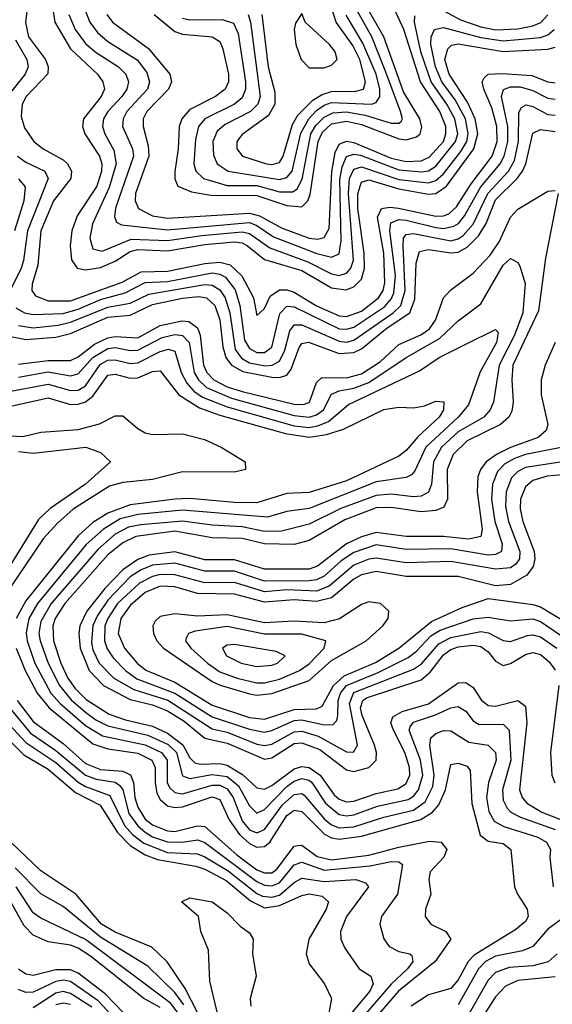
# Model space of a CAD drawing. Header units: inches. Extents: x 990535 to 1117859, y 769386 to 892122.
# Tile 822 of 1056: x 1045373 to 1046802, y 872375 to 875016. Entities that reach past the tile are written whole.
import ezdxf

# ---------------------------------------------------------------- set-up
doc = ezdxf.new("R2010")
doc.units = ezdxf.units.IN
doc.header["$MEASUREMENT"] = 0
doc.layers.add('B0847', color=7, linetype='Continuous')

msp = doc.modelspace()

# ---------------------------------------------------------------- linework, layer by layer
at = {"layer": 'B0847', "color": 5}
for points, elevation in [([(1045405.6, 875150), (1045388.8, 875008.8), (1045396.8, 874970), (1045442.8, 874910), (1045450.3, 874890), (1045448.7, 874871.3), (1045390.7, 874810), (1045380.2, 874790), (1045377, 874757), (1045386.7, 874726.7), (1045411.5, 874690), (1045436.4, 874670), (1045490, 874640.2), (1045501.9, 874630), (1045512.8, 874610), (1045510.7, 874590), (1045464.2, 874530), (1045430.6, 874450), (1045422.3, 874357.7), (1045407.1, 874307.1), (1045406.1, 874290), (1045415.9, 874275.9), (1045450, 874262.2), (1045510, 874261.8), (1045648.2, 874311.8), (1045699.7, 874340.3), (1045770, 874341.3), (1045870, 874362.7), (1045910, 874365.9), (1045938.3, 874358.3), (1045968.9, 874328.9), (1046000.7, 874270), (1046010, 874223), (1046030, 874241.5), (1046045.3, 874274.7), (1046070, 874291.6), (1046090, 874292.1), (1046110, 874285.8), (1046170, 874248.5), (1046230, 874221.8), (1046250, 874220.5), (1046290, 874234.7), (1046336.3, 874270), (1046348.2, 874290), (1046353.3, 874310), (1046350.2, 874390), (1046333.5, 874486.5), (1046343.8, 874510), (1046366.3, 874513.7), (1046389.2, 874510.8), (1046490, 874489), (1046510, 874489.9), (1046524.2, 874495.8), (1046545.3, 874514.7), (1046584, 874576), (1046641.1, 874650), (1046654.4, 874690), (1046653.3, 874730), (1046640.2, 874780.2), (1046618.5, 874830), (1046614.2, 874850), (1046619.6, 874860.4), (1046630, 874870), (1046667.7, 874872.3), (1046746.9, 874866.9), (1046790, 874849.6), (1046810, 874847.4)], 3280), ([(1045461.5, 875050), (1045467.6, 875010), (1045510, 874938.4), (1045582.3, 874870), (1045596.9, 874850), (1045600.6, 874830), (1045592.1, 874810), (1045544.4, 874750), (1045541.6, 874730), (1045548, 874710), (1045587.7, 874650), (1045593.6, 874630), (1045593.3, 874610), (1045580.8, 874570), (1045527.8, 874490), (1045513.3, 874450), (1045509.3, 874410), (1045512, 874372), (1045527.5, 874350), (1045550, 874345.2), (1045590, 874352), (1045630, 874368.7), (1045670, 874394.5), (1045690, 874399.9), (1045770, 874396.1), (1045870, 874413.7), (1045950, 874420.1), (1045970, 874417.4), (1045984.1, 874410), (1046030, 874372.8), (1046130, 874343.1), (1046210, 874296.9), (1046247.9, 874292.1), (1046270, 874299.9), (1046290, 874320.1), (1046298, 874350), (1046297.1, 874390), (1046280.4, 874510), (1046280.9, 874550), (1046290, 874580.1), (1046310, 874586.9), (1046390, 874562.4), (1046470, 874548.5), (1046490, 874550.4), (1046517.9, 874570), (1046591.8, 874670), (1046602, 874710), (1046595.4, 874750), (1046574.9, 874794.9), (1046525, 874870), (1046514.2, 874910), (1046521.7, 874938.2), (1046531.9, 874948.1), (1046550, 874951.7), (1046670, 874930.9), (1046790, 874936.9), (1046810, 874943.1)], 3320), ([(1045545.9, 875050), (1045561.9, 875010), (1045582.1, 874982.1), (1045610, 874957.6), (1045688.4, 874908.4), (1045714.4, 874874.3), (1045721.8, 874850), (1045716.1, 874830), (1045661.3, 874770), (1045650.8, 874750), (1045649.5, 874730), (1045676.1, 874670), (1045678.7, 874650), (1045630.7, 874510.7), (1045627.9, 874487.9), (1045633, 874473), (1045646.2, 874466.2), (1045770, 874452.4), (1045990, 874472.1), (1046010, 874464.6), (1046054.2, 874434.2), (1046170.5, 874389.5), (1046210, 874379.1), (1046230, 874388), (1046236.2, 874423.8), (1046232.4, 874587.6), (1046238.5, 874621.5), (1046250, 874649.7), (1046270, 874655.9), (1046287.3, 874652.7), (1046390, 874613.3), (1046452.1, 874607.9), (1046470, 874611.2), (1046490, 874623.5), (1046542.5, 874690), (1046548.4, 874710), (1046540.2, 874750), (1046519.2, 874790), (1046477, 874850), (1046449.7, 874930), (1046432.5, 875010), (1046433.2, 875026.8)], 3360), ([(1045607.4, 875030), (1045622.3, 875010), (1045718.8, 874938.8), (1045776.4, 874870), (1045780.7, 874850), (1045772.3, 874830), (1045714.3, 874770), (1045704.8, 874750), (1045704.4, 874730), (1045718.4, 874678.4), (1045719.9, 874650), (1045684, 874550), (1045683.4, 874530), (1045692.3, 874510), (1045730, 874490), (1045770, 874484.2), (1045990, 874497.7), (1046016.8, 874490), (1046077.1, 874457.1), (1046150, 874430.4), (1046172.4, 874427.6), (1046190, 874431.7), (1046203.5, 874456.5), (1046211, 874608.9), (1046219.6, 874660.4), (1046230, 874682.3), (1046250, 874690.9), (1046270, 874687.1), (1046370, 874645.3), (1046410, 874636.2), (1046450, 874638.1), (1046472.1, 874647.9), (1046509.8, 874690), (1046516.7, 874710), (1046516.3, 874730), (1046500.7, 874770), (1046448.7, 874850), (1046403.9, 874990), (1046376.5, 875050)], 3380), ([(1045733.9, 875030), (1045790, 874984.9), (1045810, 874977.3), (1045890, 874970.6), (1045910, 874958.1), (1045918.4, 874938.4), (1045933.7, 874870), (1045933.7, 874850), (1045924.3, 874830), (1045899.1, 874810), (1045830, 874775.7), (1045808, 874750), (1045801.6, 874730), (1045798.9, 874670), (1045789.3, 874609.3), (1045789.6, 874589.6), (1045797.5, 874570), (1045834.3, 874554.3), (1045885.8, 874545.8), (1046010, 874545.1), (1046090, 874517.6), (1046130, 874514.5), (1046146.2, 874530), (1046152.5, 874547.5), (1046173.9, 874690), (1046185.4, 874714.6), (1046210, 874737.1), (1046250, 874744.5), (1046290, 874735), (1046390, 874697), (1046410, 874694.3), (1046437.8, 874702.2), (1046447.5, 874710), (1046452.3, 874727.7), (1046447.2, 874750), (1046403.2, 874823.2), (1046350.2, 874970.2), (1046304.9, 875050)], 3420), ([(1045810, 875020.8), (1045830, 875015.9), (1045916.8, 875016.8), (1045947.2, 875007.2), (1045959.2, 874979.2), (1045979.1, 874850), (1045979.6, 874830), (1045970, 874806.8), (1045949.7, 874790), (1045869.9, 874750.1), (1045853.1, 874730), (1045844.8, 874695.2), (1045840.7, 874630), (1045845.7, 874610), (1045866.8, 874590), (1045930, 874571.6), (1046010, 874571.2), (1046070, 874554.9), (1046105.7, 874554.3), (1046117.4, 874562.6), (1046131.3, 874588.7), (1046154.4, 874710), (1046167.5, 874732.5), (1046190, 874755), (1046213.4, 874766.6), (1046250, 874769.2), (1046300.1, 874760.1), (1046370, 874739.1), (1046390, 874739), (1046396.5, 874743.5), (1046400.3, 874750), (1046394.5, 874770), (1046355.7, 874875.7), (1046318.1, 874970), (1046273.2, 875050)], 3440), ([(1046023.4, 875030), (1046040.1, 874890), (1046057.8, 874822.2), (1046057.8, 874790), (1046040.5, 874759.5), (1045970, 874708.3), (1045956.1, 874690), (1045955.5, 874670), (1045971.4, 874650), (1046035.2, 874630), (1046050, 874627.5), (1046070, 874633.5), (1046079.8, 874650), (1046104.9, 874735.1), (1046119.7, 874760.3), (1046159.7, 874800.3), (1046184.6, 874815.4), (1046210, 874823.8), (1046275.5, 874824.5), (1046295.5, 874830), (1046301.3, 874850), (1046285.6, 874910), (1046267.2, 874947.2), (1046222.5, 875010), (1046209.4, 875049.4)], 3480), ([(1046490, 875051.7), (1046555.7, 875015.7), (1046610, 874997.3), (1046650.4, 874989.6), (1046710, 874991.8), (1046750, 874999.7), (1046771, 875009), (1046790, 875029.1)], 3360), ([(1045505.7, 875030), (1045522.2, 874990), (1045550, 874952.2), (1045575.6, 874930), (1045638.1, 874890), (1045657.9, 874870), (1045665.7, 874850), (1045661.2, 874830), (1045647.7, 874810), (1045610.1, 874770), (1045597.9, 874750), (1045595.6, 874730), (1045601.5, 874710), (1045626.1, 874666.1), (1045631.9, 874630), (1045613.9, 874566.1), (1045568.7, 874468.7), (1045561.6, 874430), (1045570, 874401.6), (1045595, 874395), (1045672.3, 874427.7), (1045770, 874423.7), (1045862.4, 874437.6), (1045970, 874447.2), (1045990, 874443), (1046044.1, 874404.1), (1046146.7, 874366.7), (1046210, 874334.7), (1046230, 874330), (1046250, 874336.4), (1046261.6, 874350), (1046268.6, 874371.4), (1046255.2, 874550), (1046258.3, 874590), (1046270, 874615), (1046290, 874621.9), (1046390, 874587.7), (1046470, 874578.9), (1046490, 874584.8), (1046510, 874603), (1046557.1, 874662.9), (1046572.4, 874690), (1046576.6, 874710), (1046569, 874750), (1046541.5, 874801.5), (1046506.1, 874850), (1046488.5, 874890), (1046476.2, 874950), (1046476.9, 874970), (1046486, 874990), (1046510, 874995.3), (1046610, 874969), (1046670, 874959.3), (1046770, 874969), (1046790, 874976.1), (1046807.2, 874990)], 3340), ([(1045985.9, 875030), (1045992.8, 875010), (1046018.6, 874810), (1046011.9, 874790), (1045992.3, 874770), (1045924.5, 874735.5), (1045903, 874717), (1045891.4, 874690), (1045893.1, 874653.1), (1045903.5, 874630), (1045933, 874610), (1046070, 874587.7), (1046090, 874592.7), (1046104, 874610), (1046127.8, 874712.2), (1046149, 874750), (1046170, 874772.5), (1046190, 874786.9), (1046210, 874794.3), (1046317.2, 874790), (1046330, 874794.3), (1046339.6, 874810), (1046339.7, 874830), (1046329.2, 874870), (1046293.5, 874953.5), (1046248.8, 875028.8)], 3460), ([(1045362.1, 874962.1), (1045392.7, 874910), (1045396.5, 874890), (1045388.5, 874870), (1045323.9, 874790)], 3260), ([(1045363.1, 874243.1), (1045386.1, 874230), (1045410, 874225.1), (1045490, 874228.4), (1045530, 874239.6), (1045590, 874265.5), (1045656.4, 874283.6), (1045710, 874310.9), (1045770, 874314.3), (1045890, 874337.1), (1045910, 874334), (1045925.4, 874325.4), (1045951.5, 874291.5), (1045964.3, 874250), (1045976.6, 874156.6), (1045990, 874134), (1046010, 874123.6), (1046030, 874123.3), (1046050, 874137.8), (1046071.4, 874228.6), (1046090, 874248), (1046110, 874246.1), (1046230, 874187.3), (1046250, 874186), (1046270, 874191.6), (1046353.1, 874246.9), (1046371.2, 874268.8), (1046376.7, 874283.3), (1046381.4, 874330), (1046366.7, 874450), (1046369, 874471), (1046390, 874480.1), (1046410, 874478.9), (1046490, 874458.7), (1046510, 874456.5), (1046537.6, 874462.4), (1046550.1, 874469.9), (1046566.5, 874490), (1046610, 874568.4), (1046662.4, 874630), (1046673.2, 874650), (1046682.9, 874690), (1046682.4, 874730), (1046666.2, 874810), (1046671.3, 874828.7), (1046690, 874836.2), (1046715.9, 874835.9), (1046750, 874826.8), (1046790, 874805.9), (1046810, 874803.5)], 3260), ([(1045370, 874196), (1045409.9, 874189.9), (1045476.5, 874196.5), (1045510, 874204.5), (1045610, 874245.1), (1045670, 874256), (1045720.1, 874279.9), (1045870, 874306.2), (1045890, 874303.8), (1045910, 874291.9), (1045924.8, 874270), (1045936.8, 874230), (1045951.4, 874131.4), (1045968.1, 874108.1), (1045990, 874096), (1046032, 874088), (1046050.7, 874089.3), (1046070, 874100.3), (1046084.6, 874130), (1046097.9, 874182.1), (1046110, 874197.7), (1046130, 874197.9), (1046230, 874153.7), (1046250, 874151.7), (1046270, 874157), (1046375.2, 874230), (1046395.5, 874250), (1046407.2, 874290), (1046401.9, 874410), (1046403.2, 874430), (1046410, 874440.2), (1046430, 874443.2), (1046530, 874423.4), (1046550, 874428.2), (1046562.9, 874437.1), (1046590, 874467.4), (1046628.9, 874550), (1046684.5, 874610), (1046701.1, 874638.9), (1046711.3, 874690), (1046712.5, 874767.5), (1046719.3, 874780.7), (1046731.9, 874788.1), (1046750, 874783.5), (1046790, 874762), (1046810, 874759.9)], 3240), ([(1045350, 874166.5), (1045390, 874158.6), (1045470, 874164.5), (1045510, 874174.5), (1045610, 874218.1), (1045670, 874223.6), (1045730, 874251.9), (1045810, 874269.2), (1045853.7, 874273.7), (1045874.2, 874270), (1045896.9, 874250), (1045910, 874211.6), (1045918.6, 874138.6), (1045926.6, 874110), (1045941.8, 874090), (1045972.3, 874072.3), (1046050, 874057.1), (1046070, 874056.7), (1046090, 874063), (1046101.5, 874078.5), (1046123, 874137), (1046130, 874147.3), (1046148.3, 874151.7), (1046230, 874120.9), (1046270, 874123.1), (1046290, 874133), (1046359.1, 874190), (1046420.3, 874230), (1046433.3, 874266.7), (1046437.2, 874362.8), (1046445.9, 874394.1), (1046470, 874399.9), (1046530, 874390.7), (1046550, 874392.8), (1046574, 874406), (1046603.7, 874436.3), (1046624.5, 874470), (1046650, 874532.7), (1046707.5, 874590), (1046721.9, 874610), (1046731, 874630), (1046750, 874712.4), (1046770, 874721.8), (1046810, 874716.5)], 3220), ([(1045367.6, 874650), (1045390, 874634.3), (1045440.9, 874610), (1045450.1, 874590), (1045394, 874450), (1045384.1, 874370), (1045377.8, 874350), (1045347.8, 874290)], 3260), ([(1045370, 874589.4), (1045387.9, 874567.9), (1045384.6, 874530), (1045359.8, 874450)], 3240), ([(1045370, 874092.3), (1045450, 874102), (1045510, 874101.7), (1045530, 874111.9), (1045573.8, 874146.2), (1045610, 874163), (1045630, 874166.5), (1045690, 874163.3), (1045750, 874195.8), (1045808.4, 874208.4), (1045826.8, 874206.8), (1045850, 874190), (1045857.3, 874170), (1045866.6, 874090), (1045875.5, 874070), (1045894.4, 874050), (1045930, 874031.6), (1045970, 874019.2), (1046110, 873984.5), (1046135.8, 873984.2), (1046150.8, 873990), (1046170, 874043.1), (1046183.8, 874056.2), (1046250, 874055.9), (1046290, 874066), (1046340.9, 874099.1), (1046390, 874144.9), (1046449.4, 874170.6), (1046472.7, 874187.3), (1046488.9, 874210), (1046510.2, 874269.8), (1046529.4, 874290.6), (1046590, 874336.7), (1046635.7, 874384.3), (1046659.4, 874420.6), (1046690, 874486.6), (1046710, 874508.3), (1046790, 874556.4), (1046810, 874558.5)], 3180), ([(1046817.6, 874550), (1046783.8, 874376.2), (1046764.8, 874235.2), (1046696, 874090), (1046693.1, 874050), (1046697.1, 873990), (1046693.5, 873966.5), (1046685.1, 873950), (1046663.4, 873930), (1046573.7, 873886.3), (1046535.8, 873850), (1046519.8, 873810), (1046521.3, 873730), (1046511.1, 873708.9), (1046490, 873699.7), (1046450, 873696), (1046370, 873707.8), (1046330, 873706.8), (1046245.2, 873674.8), (1046150, 873619.1), (1046110, 873608.6), (1046030.2, 873609.8), (1045970, 873624.1), (1045890, 873626.7), (1045790, 873644), (1045685, 873630), (1045650, 873613), (1045610, 873580.9), (1045494.7, 873450), (1045468.8, 873410), (1045462.4, 873390), (1045463.9, 873350), (1045483.8, 873290), (1045502.4, 873250), (1045522, 873222), (1045552.2, 873192.2), (1045613.3, 873153.3), (1045657.7, 873137.7), (1045730, 873121.5), (1045770, 873102.6), (1045811.2, 873071.2), (1045830, 873036.3), (1045842.9, 873022.9), (1045858.7, 873018.7), (1045910, 873020.9), (1045930, 873016), (1045971.2, 872991.2), (1046010, 872955.3), (1046030, 872951.9), (1046050, 872961.7), (1046110, 873006.3), (1046130, 873012.7), (1046150, 873010.6), (1046179.6, 872990), (1046217, 872937), (1046230, 872925.6), (1046250, 872918.4), (1046270, 872919.8), (1046330, 872940.8), (1046387.5, 872952.5), (1046410, 872967), (1046419.7, 872990), (1046419.1, 873010), (1046406.7, 873050), (1046375.7, 873110), (1046369.1, 873130), (1046374.2, 873145.8), (1046399.4, 873160.6), (1046470, 873181.1), (1046550, 873237.1), (1046570, 873238.3), (1046590, 873224.4), (1046611.7, 873191.7), (1046630, 873176.2), (1046650, 873174.6), (1046710, 873189.7), (1046730, 873174.3), (1046734.1, 873130), (1046714.5, 872950), (1046720.8, 872930), (1046734.2, 872914.2), (1046774.4, 872890), (1046870, 872852.9)], 3180), ([(1045370, 874057.6), (1045450, 874071.9), (1045510, 874061.2), (1045530, 874066.6), (1045570, 874110.4), (1045610, 874134.7), (1045630, 874136.8), (1045670, 874129.2), (1045690, 874130.2), (1045756, 874164), (1045790, 874171.6), (1045804.2, 874170), (1045810, 874169), (1045827.7, 874150), (1045841.8, 874070), (1045853.1, 874050), (1045874.3, 874030), (1045941.2, 874001.2), (1046110, 873954.3), (1046150.3, 873949.7), (1046170, 873955.9), (1046188.6, 873970), (1046210, 874012.2), (1046230, 874021), (1046270, 874027.5), (1046310, 874043.1), (1046410.3, 874110), (1046499.2, 874160.8), (1046550, 874208.8), (1046610, 874254.5), (1046670, 874358.1), (1046690, 874375.8), (1046710, 874364.7), (1046715, 874355), (1046729, 874309), (1046722.9, 874230), (1046701.1, 874170), (1046659.3, 874090), (1046644.4, 873990), (1046635.7, 873970), (1046618.5, 873950), (1046550, 873910.7), (1046505, 873870), (1046483.1, 873830), (1046477.8, 873770), (1046470, 873748.8), (1046450, 873738.2), (1046430, 873736.4), (1046370, 873743.9), (1046330, 873740.3), (1046234.7, 873705.3), (1046150, 873663.1), (1046075.6, 873644.4), (1046030, 873643.5), (1045970, 873655.7), (1045890, 873660), (1045810, 873671.4), (1045698.4, 873661.6), (1045665.4, 873654.6), (1045630, 873635.8), (1045583.9, 873596.1), (1045457.7, 873450), (1045430, 873401.6), (1045425.2, 873370), (1045428.1, 873350), (1045450, 873290.1), (1045480.1, 873230), (1045511.6, 873191.6), (1045550, 873158.2), (1045577.8, 873137.8), (1045610, 873122.3), (1045717, 873097), (1045771.9, 873071.9), (1045794.4, 873050), (1045810, 872987.6), (1045830, 872980.9), (1045890, 872991.8), (1045930, 872985.8), (1045960.8, 872960.8), (1045990, 872907.4), (1046010, 872887.9), (1046030, 872897.7), (1046090, 872959.6), (1046110, 872973.9), (1046130, 872980.8), (1046150, 872976.1), (1046157, 872970), (1046194.1, 872914.1), (1046230, 872884.3), (1046250, 872880.6), (1046270, 872883.2), (1046333.4, 872906.6), (1046415.3, 872924.7), (1046430, 872933.5), (1046443.6, 872950), (1046454.5, 872990), (1046448.6, 873030), (1046417.9, 873110), (1046421.1, 873118.9), (1046430, 873131.6), (1046488.8, 873151.2), (1046530, 873170.3), (1046550, 873173.5), (1046570, 873161), (1046590, 873135), (1046605.5, 873125.5), (1046670, 873126.2), (1046686.2, 873110), (1046690.5, 873030), (1046668.1, 872950), (1046670, 872922.9), (1046680.8, 872900.8), (1046690.9, 872890), (1046716.7, 872876.7), (1046810, 872843.5)], 3160), ([(1045350, 874019.8), (1045450, 874038.4), (1045510, 874022), (1045530, 874022.8), (1045550, 874034.3), (1045589, 874091), (1045610, 874103.4), (1045630, 874104.1), (1045670, 874093.9), (1045690, 874095.9), (1045750, 874126), (1045772.3, 874132.2), (1045790, 874127.3), (1045806.8, 874070), (1045821.4, 874041.4), (1045840.2, 874020.2), (1045863.8, 874003.8), (1045930, 873977.6), (1046110, 873926.7), (1046150, 873922.5), (1046173.6, 873926.4), (1046202, 873938), (1046255.8, 873984.2), (1046445.6, 874074.4), (1046498.2, 874110), (1046570, 874146.3), (1046650, 874185.6), (1046657.1, 874177.1), (1046652.6, 874150), (1046608.5, 874071.5), (1046577.2, 873982.8), (1046549.4, 873950), (1046463, 873870), (1046433.7, 873806.3), (1046424.3, 873795.7), (1046410, 873788.5), (1046330, 873776.2), (1046150, 873704.9), (1046090, 873697.3), (1046037.9, 873682.1), (1045810, 873700.8), (1045690, 873688.6), (1045643.1, 873676.9), (1045598.4, 873650), (1045552, 873608), (1045420.9, 873450), (1045397.6, 873410), (1045391.1, 873371.1), (1045393.2, 873350), (1045414.3, 873290), (1045456.8, 873210), (1045481.6, 873181.6), (1045550, 873122.6), (1045595.4, 873095.4), (1045710, 873071.3), (1045754.2, 873050), (1045768.9, 873030), (1045769, 872969), (1045775.8, 872955.8), (1045790, 872943.2), (1045810, 872939.9), (1045890, 872963.2), (1045910, 872962.4), (1045930, 872952.7), (1045945.9, 872930), (1045970, 872866.8), (1045990, 872843.3), (1046010, 872835.3), (1046030, 872843.6), (1046078.1, 872910), (1046110, 872938), (1046130, 872940.4), (1046136.1, 872936.1), (1046191.4, 872871.4), (1046210, 872856.5), (1046230, 872848.6), (1046270, 872850.7), (1046350, 872877.3), (1046430, 872895.3), (1046461.5, 872918.5), (1046481.2, 872958.8), (1046485.3, 872990), (1046473.9, 873070), (1046476.3, 873090), (1046490, 873101.7), (1046510, 873109), (1046530, 873108.9), (1046578.5, 873078.5), (1046630.3, 873070.3), (1046650, 873050.1), (1046651.9, 873030), (1046631.3, 872970), (1046625.4, 872930), (1046632.2, 872892.2), (1046646.3, 872866.3), (1046671.9, 872851.9), (1046763.2, 872823.2), (1046786.9, 872810), (1046797.4, 872790), (1046795.3, 872770), (1046804.7, 872690)], 3140), ([(1046809.6, 874150), (1046782.8, 874090), (1046771.8, 874050), (1046772.1, 874010), (1046789.8, 873930.2), (1046785.4, 873914.6), (1046764.3, 873895.7), (1046690, 873869.1), (1046652, 873850), (1046624.7, 873830), (1046609.8, 873810), (1046602.7, 873790), (1046600.1, 873750), (1046614.1, 873650), (1046610.2, 873629.8), (1046577.1, 873622.9), (1046510, 873629.8), (1046410, 873630), (1046330, 873641), (1046290, 873629.1), (1046250.2, 873609.8), (1046172.1, 873550), (1046150, 873542.4), (1046030, 873542.3), (1045950, 873567.1), (1045870, 873567.4), (1045790, 873588.9), (1045720.4, 873579.6), (1045690, 873568.4), (1045650, 873540.4), (1045601.6, 873490), (1045553.9, 873430), (1045534.9, 873390), (1045531.9, 873370), (1045535.4, 873330), (1045560, 873270), (1045598.7, 873230), (1045670, 873192.7), (1045730, 873178.1), (1045770, 873161.9), (1045814.3, 873134.3), (1045870, 873088.6), (1045930, 873075.4), (1046030, 873032.6), (1046050, 873036), (1046110, 873074.2), (1046130, 873076.4), (1046178.6, 873058.6), (1046250, 873003.8), (1046270, 872999.6), (1046310, 873010), (1046330, 873030.1), (1046330.8, 873050), (1046325.4, 873070), (1046292.1, 873150), (1046287.8, 873170), (1046294.2, 873190), (1046303.3, 873196.7), (1046450, 873245.8), (1046474.2, 873265.8), (1046510, 873312), (1046530, 873326.6), (1046550, 873333.6), (1046590, 873338.3), (1046610, 873334.6), (1046630, 873320.6), (1046650, 873295.4), (1046670, 873284), (1046690, 873289.3), (1046730, 873313.1), (1046750, 873318.4), (1046770, 873313.4), (1046793.7, 873293.7), (1046810, 873271.3)], 3220), ([(1045350, 873979.7), (1045450, 874001.6), (1045510, 873984.2), (1045530, 873984.6), (1045550, 873991.2), (1045570, 874006), (1045610, 874062.8), (1045630, 874065.6), (1045670, 874054.9), (1045690, 874055.9), (1045730, 874072.6), (1045750, 874074), (1045800.1, 874010), (1045855.5, 873975.5), (1045910, 873955.2), (1046086.4, 873906.4), (1046150, 873896.8), (1046196.3, 873903.7), (1046241.7, 873918.3), (1046350, 873971), (1046390, 873976.8), (1046430, 873974.7), (1046459.6, 873980.4), (1046490, 873993.3), (1046511, 873991), (1046510.1, 873970), (1046498.7, 873950), (1046442.2, 873897.8), (1046410, 873861), (1046390, 873845.8), (1046250, 873779.3), (1046150, 873748), (1046090, 873745.6), (1046010, 873720.2), (1045950, 873721.1), (1045830, 873732.1), (1045790.5, 873730.5), (1045670, 873714.5), (1045610, 873692.8), (1045570, 873667.9), (1045530, 873631.5), (1045390, 873457.1), (1045364, 873410)], 3120), ([(1045350, 873899.9), (1045381.5, 873898.5), (1045430, 873909.8), (1045530, 873916.7), (1045587.5, 873932.5), (1045630, 873953.7), (1045650, 873954), (1045690, 873919.8), (1045710, 873908.4), (1045730, 873903.4), (1045810, 873904.9), (1045868.9, 873890), (1045914.3, 873870), (1045978.3, 873830), (1045979, 873810), (1045950, 873802.5), (1045810, 873803), (1045730, 873782.8), (1045650, 873775), (1045614.8, 873765.2), (1045517, 873703), (1045474.7, 873665.3), (1045436.8, 873623.2), (1045318.1, 873450)], 3080), ([(1045370, 873857.6), (1045410, 873853.3), (1045550.6, 873870), (1045590, 873855.4), (1045616.9, 873830), (1045550.4, 873770), (1045455.3, 873704.7), (1045424.2, 873675.8), (1045286.4, 873453.6)], 3060), ([(1046830, 873870), (1046730, 873850), (1046700.4, 873839.6), (1046675.1, 873824.9), (1046655.4, 873804.6), (1046641.3, 873770), (1046638.8, 873730), (1046648.1, 873670), (1046667.5, 873610), (1046665.4, 873590), (1046650, 873581.2), (1046630, 873580.1), (1046530, 873596.4), (1046410, 873594.9), (1046330, 873607.1), (1046270, 873586.9), (1046235.7, 873564.3), (1046190, 873523.5), (1046170, 873513.7), (1046150, 873510.6), (1046030, 873510.3), (1045950, 873537), (1045870, 873536.6), (1045790, 873558.5), (1045730, 873553.2), (1045699.2, 873540.8), (1045670, 873521.4), (1045610, 873459.3), (1045581.8, 873418.2), (1045569.3, 873390.7), (1045565.8, 873345.8), (1045570, 873325.6), (1045586.8, 873290), (1045626.1, 873250), (1045679.5, 873219.5), (1045770.6, 873190.6), (1045890, 873113.7), (1045930, 873105.4), (1046010, 873073.1), (1046030, 873069.5), (1046050, 873073), (1046110, 873106.2), (1046130, 873107.7), (1046174.2, 873094.2), (1046250, 873052), (1046268.6, 873051.4), (1046279.8, 873070), (1046257.9, 873182.1), (1046270, 873211.5), (1046430, 873273.6), (1046451.4, 873288.6), (1046497.9, 873342.1), (1046530, 873359.3), (1046610, 873374.7), (1046631.3, 873371.3), (1046670, 873351.3), (1046690, 873348.2), (1046735.5, 873364.5), (1046750, 873366.4), (1046770, 873360.7), (1046814.4, 873330)], 3240), ([(1046882.1, 873837.9), (1046730, 873815), (1046710, 873804.7), (1046692.7, 873787.3), (1046678, 873750), (1046676.3, 873710), (1046684.5, 873670), (1046715, 873590), (1046714.3, 873570), (1046704.4, 873555.6), (1046690, 873546.1), (1046650, 873542.2), (1046530, 873562.8), (1046410, 873558.9), (1046330, 873571.6), (1046310, 873568.7), (1046270, 873552.7), (1046203.5, 873496.5), (1046170, 873483.2), (1046090, 873486.8), (1046030, 873481.3), (1045950, 873506.2), (1045870, 873505.5), (1045790, 873527), (1045750, 873527.7), (1045730, 873522.8), (1045695.2, 873504.8), (1045636, 873450), (1045609.8, 873410.2), (1045602.3, 873390), (1045600.6, 873350), (1045608.1, 873328.1), (1045624.2, 873304.2), (1045657.3, 873270), (1045687.8, 873247.8), (1045789.6, 873209.6), (1045890, 873145.9), (1045990, 873112.6), (1046030, 873105.1), (1046050, 873109.7), (1046110, 873136.5), (1046130, 873137.8), (1046190, 873124.7), (1046214.7, 873125.3), (1046223.9, 873136.1), (1046227.1, 873150), (1046228, 873190), (1046233.6, 873210), (1046249.8, 873230.2), (1046334.9, 873265.1), (1046415.1, 873304.9), (1046437.9, 873322.1), (1046476.7, 873363.3), (1046501.1, 873378.9), (1046590, 873408.8), (1046630, 873413.6), (1046690, 873403.5), (1046750, 873408.6), (1046770, 873401.5), (1046860.3, 873340.3)], 3260), ([(1046850, 873797.2), (1046788.4, 873791.6), (1046750, 873780), (1046730, 873763), (1046716.8, 873730), (1046716.2, 873703.8), (1046723.2, 873670), (1046753, 873590), (1046755.3, 873570), (1046750.7, 873549.3), (1046734.1, 873525.9), (1046690, 873501.5), (1046650, 873497.2), (1046550, 873522.3), (1046410, 873522.2), (1046330, 873536.3), (1046290, 873527.2), (1046270, 873515.7), (1046210, 873465.2), (1046170, 873455.5), (1046110, 873460.1), (1046030, 873453.6), (1045950, 873474.9), (1045850, 873476.9), (1045790, 873494.8), (1045750, 873496.8), (1045710, 873479.7), (1045670, 873444.7), (1045645, 873410), (1045637.3, 873370), (1045654.7, 873330), (1045688.3, 873290), (1045711.5, 873271.5), (1045790, 873239.4), (1045890, 873177.4), (1045990, 873144.2), (1046030, 873139.4), (1046110, 873166.1), (1046170, 873167.8), (1046185.1, 873174.9), (1046215, 873230), (1046244.1, 873255.9), (1046327.8, 873292.2), (1046390.6, 873330), (1046477.9, 873402.1), (1046560.3, 873439.7), (1046630, 873464), (1046750, 873447.5), (1046770, 873440.8), (1046877.2, 873377.2)], 3280), ([(1045363.6, 873330), (1045387.9, 873270), (1045420.6, 873210), (1045452.5, 873170), (1045570, 873074), (1045610, 873060.4), (1045690, 873048.9), (1045727.6, 873030), (1045737.2, 873010), (1045736.6, 872970), (1045741.6, 872941.6), (1045750, 872924.3), (1045770, 872907.7), (1045790, 872902.7), (1045810, 872904.3), (1045890, 872931.2), (1045910, 872924), (1045935.7, 872870), (1045962.9, 872830), (1045990, 872806), (1046010, 872796.8), (1046030, 872797.9), (1046044.5, 872810), (1046090, 872881.1), (1046110, 872895.6), (1046130, 872892.3), (1046191.4, 872831.4), (1046210, 872821.5), (1046230, 872817.6), (1046290, 872825.8), (1046449.5, 872870.5), (1046480.5, 872890), (1046497.7, 872910), (1046515.3, 872950), (1046530, 873018), (1046550, 873021.6), (1046573.3, 873013.3), (1046581.8, 873001.8), (1046586, 872914), (1046609, 872829), (1046630, 872812.5), (1046670, 872805.9), (1046691.2, 872790), (1046701, 872690), (1046708.4, 872670), (1046734.3, 872630), (1046737.7, 872610), (1046730, 872597), (1046704.1, 872575.9), (1046592.9, 872507.1), (1046576.6, 872490), (1046550, 872440.1), (1046530, 872416.9), (1046470, 872400.7), (1046423.6, 872370)], 3120), ([(1046820, 873230), (1046796.9, 873050), (1046801.2, 872990), (1046808.9, 872968.9)], 3220), ([(1045339.2, 873179.2), (1045402.7, 873102.7), (1045470, 873056), (1045550, 872989.3), (1045578.5, 872978.5), (1045630, 872971.2), (1045642.2, 872962.2), (1045649.9, 872949.9), (1045666.6, 872886.6), (1045690, 872853.3), (1045710, 872836.3), (1045730, 872824.4), (1045770, 872810.5), (1045810, 872809.4), (1045850, 872816), (1045870, 872809.2), (1046010, 872704.5), (1046030, 872694.1), (1046050, 872692.4), (1046070, 872700.8), (1046110, 872748.7), (1046130, 872756), (1046190, 872735), (1046313.4, 872746.6), (1046370, 872758.1), (1046390, 872757), (1046400.1, 872750), (1046387.1, 872670), (1046344.3, 872610), (1046339.6, 872590), (1046350, 872550.3), (1046364.6, 872530), (1046390, 872516.3), (1046420.3, 872510), (1046425.7, 872505.7), (1046427.6, 872490), (1046413.9, 872470), (1046370, 872429.2), (1046301.9, 872350)], 3060), ([(1045366.6, 873190), (1045410, 873134), (1045490, 873074.4), (1045550, 873020.6), (1045590, 873004.7), (1045650, 873000.5), (1045670.7, 872990.7), (1045678.4, 872970), (1045682.3, 872930), (1045690, 872903.8), (1045710, 872871.9), (1045730, 872856.1), (1045770, 872840.3), (1045790, 872838.4), (1045850, 872853.5), (1045870, 872851.7), (1045955.6, 872775.6), (1046010, 872735.9), (1046030, 872727.2), (1046050, 872727.8), (1046063, 872737), (1046110, 872799.4), (1046119.3, 872800.7), (1046130, 872802), (1046171.7, 872771.7), (1046210, 872762.3), (1046310, 872774.6), (1046390, 872796.7), (1046472.4, 872812.4), (1046503.8, 872810), (1046518.8, 872790), (1046511.2, 872770), (1046474.3, 872730), (1046470.6, 872710), (1046476.3, 872670), (1046462.3, 872630), (1046461.1, 872610), (1046476.3, 872590), (1046516.9, 872570), (1046529.6, 872550), (1046488.2, 872490), (1046389.6, 872410.4), (1046337.4, 872350)], 3080), ([(1045284.2, 873144.2), (1045384.2, 873044.2), (1045450, 873005.4), (1045523.1, 872943.1), (1045589.2, 872909.2), (1045635.9, 872835.9), (1045670, 872801.1), (1045710, 872776.1), (1045743, 872763), (1045845.5, 872745.5), (1045870, 872737.5), (1045926.9, 872706.9), (1045992.2, 872652.2), (1046030, 872633.3), (1046070, 872639.7), (1046130, 872666.9), (1046150, 872670.9), (1046185.2, 872665.2), (1046202, 872650), (1046195.2, 872630), (1046148.6, 872550), (1046141.9, 872510), (1046150, 872483.2), (1046190.8, 872430), (1046209.5, 872390), (1046197.2, 872322.8)], 3020), ([(1045323, 873150), (1045390, 873077.1), (1045470, 873023.2), (1045530.5, 872970.5), (1045550, 872959.1), (1045615.2, 872935.2), (1045654.6, 872854.6), (1045676.1, 872830), (1045706.9, 872806.9), (1045770, 872782.4), (1045850, 872778.3), (1045870, 872770.4), (1045932.5, 872732.5), (1046010, 872672.1), (1046025.1, 872665.1), (1046050, 872662.1), (1046070, 872667.5), (1046110, 872701.6), (1046130, 872712.9), (1046190, 872704.5), (1046274.9, 872710), (1046300.6, 872700.6), (1046309.5, 872690), (1046250.1, 872610), (1046234.4, 872570), (1046235, 872550), (1046245.2, 872525.2), (1046283.9, 872470), (1046315.1, 872450), (1046322, 872430), (1046312.9, 872410), (1046256.7, 872343.3)], 3040), ([(1045850.9, 872350.9), (1045817.6, 872417.6), (1045769.2, 872489.2), (1045728.1, 872528.1), (1045630, 872568.7), (1045593.2, 872590), (1045524.2, 872670), (1045430, 872732.7), (1045349.5, 872810)], 3020), ([(1045813.5, 872373.5), (1045790, 872406.2), (1045717.6, 872477.6), (1045590, 872555.4), (1045490, 872637), (1045430, 872670.9), (1045360.9, 872740.9)], 3040), ([(1045750, 872366), (1045706.2, 872390), (1045563.7, 872503.7), (1045530, 872525.7), (1045510, 872533.2), (1045450, 872542.7), (1045410, 872560.6), (1045385.5, 872585.5), (1045337.7, 872670)], 3080), ([(1045799.3, 872350), (1045778.3, 872378.3), (1045550, 872548.9), (1045430, 872606.2), (1045410, 872619.9), (1045363.7, 872690)], 3060), ([(1045910, 872324.7), (1045883.1, 872436.9), (1045879.9, 872519.9), (1045859.2, 872570), (1045853.2, 872610), (1045807.3, 872650), (1045830, 872660.3), (1045890, 872650.1), (1045930, 872620.7), (1045964.6, 872584.6), (1045990, 872566.6), (1045999.9, 872550), (1045997.6, 872510), (1046007.8, 872450), (1045991.9, 872390), (1045993.6, 872370)], 2980), ([(1046836.6, 872610), (1046790, 872576.7), (1046749.5, 872530), (1046722, 872518), (1046650, 872504.3), (1046623.3, 872490), (1046604.3, 872470), (1046550, 872373.5)], 3140), ([(1046815.2, 872510), (1046791.4, 872488.6), (1046750, 872477.8), (1046686.1, 872473.9), (1046650, 872460.1), (1046630, 872439.2), (1046568.3, 872331.7)], 3160), ([(1045652.2, 872352.2), (1045602.6, 872402.6), (1045530, 872458.5), (1045510, 872467.6), (1045470, 872467.6), (1045410, 872451.9), (1045390, 872456.1), (1045370, 872469.4)], 3120), ([(1045631.9, 872331.9), (1045584.3, 872384.3), (1045510, 872435.9), (1045490, 872439.7), (1045470, 872436.4), (1045410, 872407.2), (1045390, 872406.7), (1045370, 872414.9)], 3140), ([(1046810, 872448.5), (1046710, 872438.5), (1046676.6, 872423.4), (1046650, 872394.8), (1046590, 872301.5)], 3180), ([(1045567, 872367), (1045510, 872404.2), (1045490, 872408.9), (1045470, 872405), (1045410, 872365.7)], 3160), ([(1045510, 872374), (1045490, 872378.2), (1045470, 872373.2)], 3180)]:
    msp.add_lwpolyline(points, dxfattribs=dict(at, elevation=elevation))
for points, elevation in [([(1046130, 875032.7), (1046113.2, 875006.8), (1046109.3, 874990), (1046114.4, 874950), (1046128.6, 874910), (1046150, 874887.1), (1046190, 874886.9), (1046210, 874894), (1046224.7, 874910), (1046219.7, 874930), (1046204.3, 874950), (1046139.6, 875010)], 3520), ([(1046310, 873454.2), (1046290, 873447.9), (1046231.3, 873408.7), (1046190, 873397.9), (1046110, 873402.4), (1046030, 873397.9), (1045930, 873419.5), (1045850, 873416), (1045790, 873422), (1045750, 873415.5), (1045737.2, 873402.8), (1045730.8, 873390), (1045732.3, 873370), (1045741.5, 873350), (1045758.9, 873330), (1045890, 873241.2), (1045910.8, 873230.8), (1045990, 873207.5), (1046010, 873203.9), (1046050, 873208.4), (1046150, 873243.7), (1046210, 873297.2), (1046302.8, 873350), (1046347.2, 873390), (1046361.8, 873410), (1046364, 873430), (1046341, 873450)], 3320), ([(1045930, 873388.1), (1045844.3, 873375.7), (1045826, 873370), (1045820.8, 873359.2), (1045818.4, 873350), (1045832.3, 873330), (1045876.8, 873290), (1045910, 873267.2), (1045957, 873250), (1046010, 873237.6), (1046030, 873237.7), (1046070, 873247.4), (1046124.3, 873270), (1046150, 873288.4), (1046189.9, 873330), (1046194.6, 873350), (1046130, 873367.6), (1046030, 873368)], 3340), ([(1045950, 873340.1), (1045930, 873338.3), (1045917.8, 873330), (1045928.5, 873310), (1045967.7, 873290), (1046010, 873280.9), (1046050, 873284.9), (1046064.6, 873290), (1046085.6, 873310), (1046061.3, 873321.3)], 3360)]:
    msp.add_lwpolyline(points, close=True, dxfattribs=dict(at, elevation=elevation))

doc.saveas('drawing.dxf')
